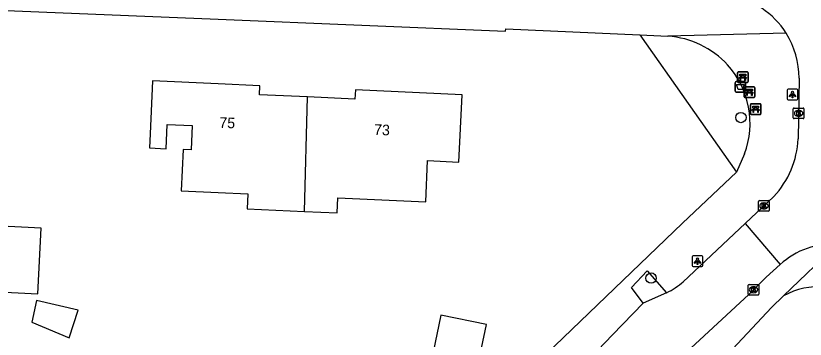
# Model space of a CAD drawing. Extents: x 161772 to 163123, y 383092 to 383917.
# Drawn here: x 162480.9 to 162555.4, y 383612.4 to 383642.9 of the extents above; entities that cross this region are included whole.
import ezdxf

# ---------------------------------------------------------------- set-up
doc = ezdxf.new("R2010")
doc.units = 0
for name, color, linetype in [('IMGEO_Afvalbak', 7, 'Continuous'), ('IMGEO_Bank', 7, 'Continuous'), ('IMGEO_Boom', 7, 'Continuous'), ('IMGEO_Groenvoorziening', 7, 'Continuous'), ('IMGEO_Kolk', 7, 'Continuous'), ('IMGEO_Lichtpunt', 7, 'Continuous'), ('IMGEO_Pand', 7, 'Continuous'), ('IMGEO_Pand_nummerreeks', 7, 'Continuous'), ('IMGEO_Rijbaan_lokaal_open', 7, 'Continuous'), ('IMGEO_Voetpad_open', 7, 'Continuous')]:
    doc.layers.add(name, color=color, linetype=linetype)

msp = doc.modelspace()

# ---------------------------------------------------------------- linework, layer by layer
at = {"layer": 'IMGEO_Afvalbak'}
for p, q in [((162548.775, 383635.788), (162548.775, 383636.588)), ((162548.775, 383636.588), (162548.775, 383635.788)), ((162548.875, 383636.688), (162549.665, 383636.688)), ((162549.665, 383636.688), (162548.875, 383636.688)), ((162549.765, 383636.588), (162549.765, 383635.788)), ((162549.765, 383635.788), (162549.765, 383636.588)), ((162549.665, 383635.688), (162548.875, 383635.688)), ((162548.875, 383635.688), (162549.665, 383635.688))]:
    msp.add_line(p, q, dxfattribs=at)
msp.add_lwpolyline([(162548.918, 383636.402), (162549.622, 383636.402), (162549.473, 383635.932), (162549.067, 383635.932), (162548.918, 383636.402)], dxfattribs=at)
for centre, start, end in [((162548.875, 383636.588), 90, 180), ((162548.875, 383636.588), 90, 180), ((162549.665, 383636.588), 0, 90), ((162549.665, 383636.588), 360, 90), ((162548.875, 383635.788), 180, 270), ((162548.875, 383635.788), 180, 270), ((162549.665, 383635.788), 270, 0), ((162549.665, 383635.788), 270, 0)]:
    msp.add_arc(centre, 0.1, start, end, dxfattribs=at)
at = {"layer": 'IMGEO_Bank'}
for p, q in [((162548.998, 383636.676), (162548.998, 383637.517)), ((162548.998, 383637.517), (162548.998, 383636.676)), ((162549.073, 383637.601), (162549.914, 383637.601)), ((162549.914, 383637.601), (162549.073, 383637.601)), ((162549.998, 383637.526), (162549.998, 383636.685)), ((162549.998, 383636.685), (162549.998, 383637.526)), ((162549.923, 383636.601), (162549.082, 383636.601)), ((162549.082, 383636.601), (162549.923, 383636.601)), ((162549.695, 383636.999), (162549.302, 383636.999)), ((162549.307, 383637.107), (162549.307, 383637.213)), ((162549.351, 383637.213), (162549.351, 383637.107)), ((162549.639, 383637.219), (162549.357, 383637.219)), ((162549.357, 383637.101), (162549.639, 383637.101)), ((162549.645, 383637.107), (162549.645, 383637.213)), ((162549.689, 383637.213), (162549.689, 383637.107)), ((162549.628, 383635.262), (162549.628, 383636.103)), ((162549.628, 383636.103), (162549.628, 383635.262)), ((162549.703, 383636.187), (162550.544, 383636.187)), ((162550.544, 383636.187), (162549.703, 383636.187)), ((162550.628, 383636.112), (162550.628, 383635.271)), ((162550.628, 383635.271), (162550.628, 383636.112)), ((162550.553, 383635.187), (162549.712, 383635.187)), ((162549.712, 383635.187), (162550.553, 383635.187)), ((162550.325, 383635.585), (162549.932, 383635.585)), ((162549.937, 383635.693), (162549.937, 383635.799)), ((162549.981, 383635.799), (162549.981, 383635.693)), ((162550.269, 383635.805), (162549.987, 383635.805)), ((162549.987, 383635.687), (162550.269, 383635.687)), ((162550.275, 383635.693), (162550.275, 383635.799)), ((162550.319, 383635.799), (162550.319, 383635.693)), ((162550.215, 383633.667), (162550.215, 383634.508)), ((162550.215, 383634.508), (162550.215, 383633.667)), ((162550.29, 383634.592), (162551.131, 383634.592)), ((162551.131, 383634.592), (162550.29, 383634.592)), ((162551.215, 383634.517), (162551.215, 383633.676)), ((162551.215, 383633.676), (162551.215, 383634.517)), ((162550.912, 383633.99), (162550.519, 383633.99)), ((162550.524, 383634.098), (162550.524, 383634.204)), ((162550.568, 383634.204), (162550.568, 383634.098)), ((162550.856, 383634.21), (162550.574, 383634.21)), ((162550.574, 383634.092), (162550.856, 383634.092)), ((162550.862, 383634.098), (162550.862, 383634.204)), ((162550.906, 383634.204), (162550.906, 383634.098)), ((162551.14, 383633.592), (162550.299, 383633.592)), ((162550.299, 383633.592), (162551.14, 383633.592))]:
    msp.add_line(p, q, dxfattribs=at)
for points in [[(162549.301, 383637.219), (162549.215, 383637.219), (162549.215, 383637.38), (162549.778, 383637.38), (162549.778, 383637.219), (162549.695, 383637.219)], [(162549.245, 383636.999), (162549.103, 383636.999), (162549.215, 383637.101), (162549.301, 383637.101)], [(162549.295, 383636.992), (162549.295, 383636.785), (162549.252, 383636.785), (162549.252, 383636.992)], [(162549.695, 383637.101), (162549.778, 383637.101), (162549.89, 383636.999), (162549.751, 383636.999)], [(162549.745, 383636.992), (162549.745, 383636.785), (162549.701, 383636.785), (162549.701, 383636.992)], [(162549.931, 383635.805), (162549.845, 383635.805), (162549.845, 383635.966), (162550.408, 383635.966), (162550.408, 383635.805), (162550.325, 383635.805)], [(162549.875, 383635.585), (162549.733, 383635.585), (162549.845, 383635.687), (162549.931, 383635.687)], [(162549.925, 383635.578), (162549.925, 383635.371), (162549.882, 383635.371), (162549.882, 383635.578)], [(162550.325, 383635.687), (162550.408, 383635.687), (162550.52, 383635.585), (162550.381, 383635.585)], [(162550.375, 383635.578), (162550.375, 383635.371), (162550.331, 383635.371), (162550.331, 383635.578)], [(162550.518, 383634.21), (162550.432, 383634.21), (162550.432, 383634.371), (162550.995, 383634.371), (162550.995, 383634.21), (162550.912, 383634.21)], [(162550.462, 383633.99), (162550.32, 383633.99), (162550.432, 383634.092), (162550.518, 383634.092)], [(162550.512, 383633.983), (162550.512, 383633.776), (162550.469, 383633.776), (162550.469, 383633.983)], [(162550.912, 383634.092), (162550.995, 383634.092), (162551.107, 383633.99), (162550.968, 383633.99)], [(162550.962, 383633.983), (162550.962, 383633.776), (162550.918, 383633.776), (162550.918, 383633.983)]]:
    msp.add_lwpolyline(points, dxfattribs=at)
for centre, radius, start, end in [((162549.076, 383637.523), 0.0779, 92.4484, 184.28452), ((162549.076, 383637.523), 0.0779, 92.4484, 184.28452), ((162549.92, 383637.523), 0.0779, 2.4484, 94.28452), ((162549.92, 383637.523), 0.0779, 2.4484, 94.28452), ((162549.076, 383636.679), 0.0779, 182.4484, 274.28452), ((162549.076, 383636.679), 0.0779, 182.4484, 274.28452), ((162549.245, 383636.992), 0.00671, 2.89567, 87.10433), ((162549.302, 383636.992), 0.00671, 92.89567, 177.10433), ((162549.3, 383637.212), 0.00671, 2.89567, 87.10433), ((162549.3, 383637.108), 0.00671, 272.89567, 357.10433), ((162549.357, 383637.212), 0.00671, 92.89567, 177.10433), ((162549.357, 383637.108), 0.00671, 182.89567, 267.10433), ((162549.639, 383637.212), 0.00671, 2.89567, 87.10433), ((162549.639, 383637.108), 0.00671, 272.89567, 357.10433), ((162549.696, 383637.212), 0.00671, 92.89567, 177.10433), ((162549.696, 383637.108), 0.00671, 182.89567, 267.10433), ((162549.694, 383636.992), 0.00671, 2.89567, 87.10433), ((162549.751, 383636.992), 0.00671, 92.89567, 177.10433), ((162549.92, 383636.679), 0.0779, 272.4484, 4.28452), ((162549.92, 383636.679), 0.0779, 272.4484, 4.28452), ((162549.706, 383636.109), 0.0779, 92.4484, 184.28452), ((162549.706, 383636.109), 0.0779, 92.4484, 184.28452), ((162550.55, 383636.109), 0.0779, 2.4484, 94.28452), ((162550.55, 383636.109), 0.0779, 2.4484, 94.28452), ((162549.706, 383635.265), 0.0779, 182.4484, 274.28452), ((162549.706, 383635.265), 0.0779, 182.4484, 274.28452), ((162549.875, 383635.578), 0.00671, 2.89567, 87.10433), ((162549.932, 383635.578), 0.00671, 92.89567, 177.10433), ((162549.93, 383635.798), 0.00671, 2.89567, 87.10433), ((162549.93, 383635.694), 0.00671, 272.89567, 357.10433), ((162549.987, 383635.798), 0.00671, 92.89567, 177.10433), ((162549.987, 383635.694), 0.00671, 182.89567, 267.10433), ((162550.269, 383635.798), 0.00671, 2.89567, 87.10433), ((162550.269, 383635.694), 0.00671, 272.89567, 357.10433), ((162550.326, 383635.798), 0.00671, 92.89567, 177.10433), ((162550.326, 383635.694), 0.00671, 182.89567, 267.10433), ((162550.324, 383635.578), 0.00671, 2.89567, 87.10433), ((162550.381, 383635.578), 0.00671, 92.89567, 177.10433), ((162550.55, 383635.265), 0.0779, 272.4484, 4.28452), ((162550.55, 383635.265), 0.0779, 272.4484, 4.28452), ((162550.293, 383634.514), 0.0779, 92.4484, 184.28452), ((162550.293, 383634.514), 0.0779, 92.4484, 184.28452), ((162551.137, 383634.514), 0.0779, 2.4484, 94.28452), ((162551.137, 383634.514), 0.0779, 2.4484, 94.28452), ((162550.293, 383633.67), 0.0779, 182.4484, 274.28452), ((162550.293, 383633.67), 0.0779, 182.4484, 274.28452), ((162550.462, 383633.983), 0.00671, 2.89567, 87.10433), ((162550.519, 383633.983), 0.00671, 92.89567, 177.10433), ((162550.517, 383634.203), 0.00671, 2.89567, 87.10433), ((162550.517, 383634.099), 0.00671, 272.89567, 357.10433), ((162550.574, 383634.203), 0.00671, 92.89567, 177.10433), ((162550.574, 383634.099), 0.00671, 182.89567, 267.10433), ((162550.856, 383634.203), 0.00671, 2.89567, 87.10433), ((162550.856, 383634.099), 0.00671, 272.89567, 357.10433), ((162550.913, 383634.203), 0.00671, 92.89567, 177.10433), ((162550.913, 383634.099), 0.00671, 182.89567, 267.10433), ((162550.911, 383633.983), 0.00671, 2.89567, 87.10433), ((162550.968, 383633.983), 0.00671, 92.89567, 177.10433), ((162551.137, 383633.67), 0.0779, 272.4484, 4.28452), ((162551.137, 383633.67), 0.0779, 272.4484, 4.28452)]:
    msp.add_arc(centre, radius, start, end, dxfattribs=at)
at = {"layer": 'IMGEO_Boom'}
for centre in [(162549.326, 383633.296), (162540.843, 383618.143)]:
    msp.add_circle(centre, 0.489, dxfattribs=at)
at = {"layer": 'IMGEO_Groenvoorziening'}
msp.add_lwpolyline([(162539.791, 383641.093), (162548.918, 383628.126)], dxfattribs=at)
at = {"layer": 'IMGEO_Kolk'}
for p, q in [((162554.266, 383633.266), (162554.266, 383634.118)), ((162554.341, 383634.192), (162555.193, 383634.192)), ((162554.754, 383633.972), (162554.779, 383633.972)), ((162555.267, 383634.118), (162555.267, 383633.266)), ((162555.193, 383633.192), (162554.341, 383633.192)), ((162554.777, 383633.412), (162554.752, 383633.412)), ((162551.069, 383625.458), (162551.921, 383625.458)), ((162550.994, 383624.532), (162550.994, 383625.384)), ((162551.505, 383624.678), (162551.48, 383624.678)), ((162551.482, 383625.238), (162551.507, 383625.238)), ((162551.995, 383625.384), (162551.995, 383624.532)), ((162551.921, 383624.458), (162551.069, 383624.458)), ((162550.014, 383616.613), (162550.014, 383617.465)), ((162550.089, 383617.539), (162550.941, 383617.539)), ((162550.502, 383617.319), (162550.527, 383617.319)), ((162551.015, 383617.465), (162551.015, 383616.613)), ((162550.941, 383616.539), (162550.089, 383616.539)), ((162550.525, 383616.759), (162550.5, 383616.759))]:
    msp.add_line(p, q, dxfattribs=at)
for points in [[(162554.266, 383633.266), (162554.266, 383634.118)], [(162554.341, 383634.192), (162555.193, 383634.192)], [(162554.587, 383633.892), (162554.71, 383633.892), (162554.71, 383633.741), (162554.84, 383633.892), (162555.004, 383633.892), (162554.858, 383633.741), (162555.011, 383633.492), (162554.859, 383633.492), (162554.774, 383633.656), (162554.71, 383633.589), (162554.71, 383633.492), (162554.587, 383633.492), (162554.587, 383633.892)], [(162555.267, 383634.118), (162555.267, 383633.266)], [(162555.193, 383633.192), (162554.341, 383633.192)], [(162551.069, 383625.458), (162551.921, 383625.458)], [(162550.994, 383624.532), (162550.994, 383625.384)], [(162551.315, 383625.158), (162551.438, 383625.158), (162551.438, 383625.007), (162551.568, 383625.158), (162551.732, 383625.158), (162551.586, 383625.007), (162551.739, 383624.758), (162551.587, 383624.758), (162551.502, 383624.922), (162551.438, 383624.855), (162551.438, 383624.758), (162551.315, 383624.758), (162551.315, 383625.158)], [(162551.995, 383625.384), (162551.995, 383624.532)], [(162551.921, 383624.458), (162551.069, 383624.458)], [(162550.014, 383616.613), (162550.014, 383617.465)], [(162550.089, 383617.539), (162550.941, 383617.539)], [(162550.335, 383617.239), (162550.458, 383617.239), (162550.458, 383617.088), (162550.588, 383617.239), (162550.752, 383617.239), (162550.606, 383617.088), (162550.759, 383616.839), (162550.607, 383616.839), (162550.522, 383617.003), (162550.458, 383616.936), (162550.458, 383616.839), (162550.335, 383616.839), (162550.335, 383617.239)], [(162551.015, 383617.465), (162551.015, 383616.613)], [(162550.941, 383616.539), (162550.089, 383616.539)]]:
    msp.add_lwpolyline(points, dxfattribs=at)
for centre, start, end in [((162554.343, 383634.116), 91.55205, 178.44795), ((162554.343, 383634.116), 91.55205, 178.44795), ((162555.191, 383634.116), 1.55205, 88.44795), ((162555.191, 383634.116), 1.55205, 88.44795), ((162554.343, 383633.268), 181.55205, 268.44795), ((162554.343, 383633.268), 181.55205, 268.44795), ((162555.191, 383633.268), 271.55205, 358.44795), ((162555.191, 383633.268), 271.55205, 358.44795), ((162551.071, 383625.382), 91.55205, 178.44795), ((162551.071, 383625.382), 91.55205, 178.44795), ((162551.919, 383625.382), 1.55205, 88.44795), ((162551.919, 383625.382), 1.55205, 88.44795), ((162551.071, 383624.534), 181.55205, 268.44795), ((162551.071, 383624.534), 181.55205, 268.44795), ((162551.919, 383624.534), 271.55205, 358.44795), ((162551.919, 383624.534), 271.55205, 358.44795), ((162550.091, 383617.463), 91.55205, 178.44795), ((162550.091, 383617.463), 91.55205, 178.44795), ((162550.939, 383617.463), 1.55205, 88.44795), ((162550.939, 383617.463), 1.55205, 88.44795), ((162550.091, 383616.615), 181.55205, 268.44795), ((162550.091, 383616.615), 181.55205, 268.44795), ((162550.939, 383616.615), 271.55205, 358.44795), ((162550.939, 383616.615), 271.55205, 358.44795)]:
    msp.add_arc(centre, 0.0765, start, end, dxfattribs=at)
for centre, major_axis, ratio, start_param, end_param in [((162554.753, 383633.692), (-0.387, 0.002), 0.722429, 4.712389, 7.853982), ((162554.778, 383633.692), (-0.39, 0.002), 0.717154, 1.570796, 4.712389), ((162551.481, 383624.958), (-0.387, 0.002), 0.722429, 4.712389, 7.853982), ((162551.506, 383624.958), (-0.39, 0.002), 0.717154, 1.570796, 4.712389), ((162550.501, 383617.039), (-0.387, 0.002), 0.722429, 4.712389, 7.853982), ((162550.526, 383617.039), (-0.39, 0.002), 0.717154, 1.570796, 4.712389)]:
    msp.add_ellipse(centre, major_axis=major_axis, ratio=ratio, start_param=start_param, end_param=end_param, dxfattribs=at)
at = {"layer": 'IMGEO_Lichtpunt'}
for p, q in [((162553.689, 383635.878), (162553.689, 383635.071)), ((162553.689, 383635.878), (162553.689, 383635.071)), ((162554.591, 383635.973), (162553.783, 383635.973)), ((162554.591, 383635.973), (162553.783, 383635.973)), ((162554.685, 383635.071), (162554.685, 383635.878)), ((162554.685, 383635.071), (162554.685, 383635.878)), ((162553.783, 383634.977), (162554.591, 383634.977)), ((162553.783, 383634.977), (162554.591, 383634.977)), ((162545.634, 383620.238), (162544.826, 383620.238)), ((162545.634, 383620.238), (162544.826, 383620.238)), ((162544.732, 383620.143), (162544.732, 383619.336)), ((162544.732, 383620.143), (162544.732, 383619.336)), ((162545.728, 383619.336), (162545.728, 383620.143)), ((162545.728, 383619.336), (162545.728, 383620.143)), ((162544.826, 383619.242), (162545.634, 383619.242)), ((162544.826, 383619.242), (162545.634, 383619.242))]:
    msp.add_line(p, q, dxfattribs=at)
for points in [[(162554.063, 383635.542), (162554.102, 383635.514), (162553.914, 383635.252), (162553.876, 383635.279), (162554.063, 383635.542)], [(162554.165, 383635.494), (162554.212, 383635.494), (162554.212, 383635.172), (162554.165, 383635.172), (162554.165, 383635.494)], [(162554.275, 383635.514), (162554.313, 383635.541), (162554.5, 383635.279), (162554.461, 383635.251), (162554.275, 383635.514)], [(162545.106, 383619.807), (162545.145, 383619.779), (162544.957, 383619.517), (162544.919, 383619.544), (162545.106, 383619.807)], [(162545.208, 383619.759), (162545.255, 383619.759), (162545.255, 383619.437), (162545.208, 383619.437), (162545.208, 383619.759)], [(162545.318, 383619.779), (162545.356, 383619.806), (162545.543, 383619.544), (162545.504, 383619.516), (162545.318, 383619.779)]]:
    msp.add_lwpolyline(points, dxfattribs=at)
for centre in [(162554.188, 383635.676), (162545.231, 383619.941)]:
    msp.add_circle(centre, 0.0994, dxfattribs=at)
for centre, start, end in [((162553.783, 383635.878), 90, 180), ((162553.783, 383635.878), 90, 180), ((162554.591, 383635.878), 0, 90), ((162554.591, 383635.878), 0, 90), ((162553.783, 383635.071), 180, 270), ((162553.783, 383635.071), 180, 270), ((162554.591, 383635.071), 270, 0), ((162554.591, 383635.071), 270, 360), ((162544.826, 383620.143), 90, 180), ((162544.826, 383620.143), 90, 180), ((162545.634, 383620.143), 0, 90), ((162545.634, 383620.143), 0, 90), ((162544.826, 383619.336), 180, 270), ((162544.826, 383619.336), 180, 270), ((162545.634, 383619.336), 270, 0), ((162545.634, 383619.336), 270, 360)]:
    msp.add_arc(centre, 0.0946, start, end, dxfattribs=at)
at = {"layer": 'IMGEO_Pand'}
for points in [[(162508.405, 383635.242), (162503.889, 383635.447), (162503.928, 383636.298), (162500, 383636.475), (162493.788, 383636.754), (162493.578, 383631.759), (162493.522, 383630.425), (162495.077, 383630.354), (162495.173, 383632.647), (162497.531, 383632.548), (162497.434, 383630.246), (162496.675, 383630.281), (162496.497, 383626.375), (162500, 383626.216), (162502.784, 383626.09), (162502.72, 383624.682), (162508.138, 383624.435)], [(162508.138, 383624.435), (162511.227, 383624.295), (162511.29, 383625.703), (162519.581, 383625.327), (162519.758, 383629.232), (162522.714, 383629.097), (162523.002, 383635.45), (162512.938, 383635.907), (162512.899, 383635.038), (162508.405, 383635.242)], [(162508.138, 383624.435), (162508.405, 383635.242)], [(162478.603, 383616.867), (162482.982, 383616.643), (162483.295, 383622.863), (162478.916, 383623.087)], [(162482.391, 383613.973), (162485.937, 383612.514), (162486.783, 383615.11), (162482.841, 383616.012), (162482.391, 383613.973)], [(162524.024, 383607.661), (162525.306, 383613.757), (162521.016, 383614.659), (162519.734, 383608.563), (162524.024, 383607.661)]]:
    msp.add_lwpolyline(points, dxfattribs=at)
at = {"layer": 'IMGEO_Rijbaan_lokaal_open'}
for points in [[(162554.816, 383637.002), (162554.732, 383631.279)], [(162552.427, 383625.835), (162549.729, 383623.297)], [(162543.887, 383617.8), (162549.729, 383623.297)], [(162549.729, 383623.297), (162553.031, 383619.44)], [(162553.031, 383619.44), (162551.719, 383618.217), (162550.071, 383616.607), (162544.606, 383611.519), (162540.951, 383607.707)], [(162542.308, 383616.755), (162540.103, 383615.776)], [(162513.52, 383586.607), (162520.458, 383594.506), (162527.435, 383602.384), (162532.418, 383607.776), (162537.203, 383612.786), (162540.103, 383615.776)]]:
    msp.add_lwpolyline(points, dxfattribs=at)
for centre, radius, start, end in [((162546.848, 383637.005), 7.968, 32.19932, 80.12592), ((162546.854, 383637.006), 7.962, 359.97178, 32.21799), ((162546.045, 383631.747), 8.7, 317.18984, 356.91438), ((162558.128, 383613.773), 7.622, 87.38363, 131.96801), ((162538.278, 383624.56), 8.784, 297.3095, 309.68458)]:
    msp.add_arc(centre, radius, start, end, dxfattribs=at)
at = {"layer": 'IMGEO_Voetpad_open'}
for points in [[(162442.25, 383644.984), (162500, 383642.583), (162527.105, 383641.456), (162527.133, 383641.683), (162539.791, 383641.093)], [(162539.791, 383641.093), (162542.432, 383640.97)], [(162553.59, 383641.251), (162542.432, 383640.97)], [(162549.66, 383629.858), (162548.918, 383628.126)], [(162548.918, 383628.126), (162543.804, 383623.317), (162526.947, 383607.122), (162500, 383574.599), (162483.744, 383554.98), (162462.704, 383536.779), (162467.807, 383530.859), (162432.045, 383500), (162426.613, 383495.312)], [(162553.354, 383616.458), (162558.476, 383621.387)], [(162540.103, 383615.776), (162538.984, 383617.258), (162540.462, 383618.813), (162542.308, 383616.755)], [(162553.354, 383616.458), (162552.203, 383615.367), (162543.042, 383605.572)]]:
    msp.add_lwpolyline(points, dxfattribs=at)
for centre, radius, start, end in [((162541.878, 383632.594), 8.394, 42.48014, 86.21736), ((162541.947, 383632.751), 8.238, 339.44031, 41.99732), ((162556.536, 383610.979), 6.337, 47.28193, 120.14698)]:
    msp.add_arc(centre, radius, start, end, dxfattribs=at)

# ---------------------------------------------------------------- texts
at = {"layer": 'IMGEO_Pand_nummerreeks'}
for s, rotation, p in [('75', 357.39877, (162500.08, 383632.337)), ('73', 357.4009, (162514.686, 383631.674))]:
    msp.add_text(s, height=1, rotation=rotation, dxfattribs=at).set_placement(p)

doc.saveas('drawing.dxf')
